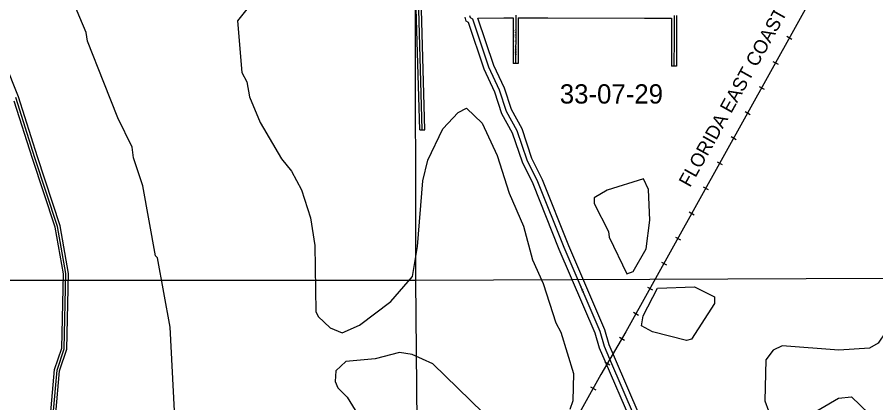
# Model space of a CAD drawing. Extents: x 418523 to 616617, y 1878279 to 2196743.
# Drawn here: x 526595 to 536615, y 2001654 to 2006151 of the extents above; entities that cross this region are included whole.
import ezdxf

# ---------------------------------------------------------------- set-up
doc = ezdxf.new("R2010")
doc.units = 0
for name, color, linetype in [('Level 1', 7, 'Continuous'), ('Level 13', 7, 'Continuous'), ('Level 14', 7, 'Continuous'), ('Level 2', 7, 'Continuous'), ('Level 31', 7, 'Continuous'), ('Level 32', 7, 'Continuous'), ('Level 34', 7, 'Continuous'), ('Level 37', 7, 'Continuous'), ('Level 5', 7, 'Continuous'), ('Level 51', 7, 'Continuous'), ('Level 7', 7, 'Continuous')]:
    doc.layers.add(name, color=color, linetype=linetype)

msp = doc.modelspace()

# ---------------------------------------------------------------- linework, layer by layer
at = {"layer": 'Level 1'}
for p, q in [((531236.045, 2009097.74), (531244.514, 2003083.695)), ((525842.86, 2003085.605), (531244.514, 2003083.695)), ((531244.514, 2003083.695), (536710.32, 2003105.406)), ((531244.514, 2003083.695), (531292.1, 1997848.181))]:
    msp.add_line(p, q, dxfattribs=at)
at = {"layer": 'Level 13'}
for points in [[(533511.034, 2002161.975), (533446.851, 2002310.928), (533397.341, 2002486.016), (532976.08, 2003463.136), (532670.491, 2004231.129), (532546.42, 2004481.747), (532430.904, 2004823.981), (532306.75, 2005049.507), (532224.217, 2005299.986), (532100.208, 2005566.971), (531910.616, 2006126.564), (531885.627, 2006143.014), (531878.103, 2006168.132)], [(535595.616, 1997400.91), (535537.38, 1997434.558), (535521.219, 1997534.617), (535074.542, 1998436.516), (534462.984, 1999906.279), (534363.74, 2000098.259), (534355.717, 2000164.836), (533859.868, 2001325.478), (533810.244, 2001467.471), (533511.034, 2002161.975)]]:
    msp.add_lwpolyline(points, dxfattribs=at)
at = {"layer": 'Level 14'}
for points in [[(533455.93, 2002138.231), (533390.187, 2002290.806), (533340.679, 2002465.888), (532920.644, 2003440.163), (532615.64, 2004206.686), (532490.86, 2004458.74), (532375.763, 2004799.728), (532251.505, 2005025.445), (532168.325, 2005277.885), (532044.422, 2005544.641), (531860.404, 2006087.783), (531834.41, 2006104.895), (531820.625, 2006150.915)], [(533566.137, 2002185.719), (533503.515, 2002331.049), (533454.004, 2002506.142), (533031.515, 2003486.109), (532725.343, 2004255.571), (532601.981, 2004504.756), (532486.045, 2004848.234), (532361.996, 2005073.569), (532280.109, 2005322.087), (532155.994, 2005589.301), (531969.498, 2006139.756)], [(535538.936, 1997364.361), (535482.689, 1997396.861), (535463.429, 1997516.107), (535019.9, 1998411.65), (534408.541, 1999880.933), (534305.466, 2000080.327), (534297.173, 2000149.146), (533803.895, 2001303.769), (533754.3, 2001445.676), (533455.929, 2002138.235)], [(535644.748, 1997441.818), (535592.07, 1997472.256), (535579.008, 1997553.128), (535129.184, 1998461.382), (534517.426, 1999931.625), (534422.015, 2000116.191), (534414.261, 2000180.525), (533915.841, 2001347.186), (533866.187, 2001489.266), (533566.139, 2002185.716)]]:
    msp.add_lwpolyline(points, dxfattribs=at)
at = {"layer": 'Level 31'}
msp.add_line((531322.255, 2004836.472), (531263.27, 2006879.004), dxfattribs=at)
for points in [[(532412.635, 2006174.686), (532412.06, 2006004.13), (532410.898, 2005659.745), (532410.733, 2005611.014)], [(534260.578, 2006169.576), (534259.682, 2005900.104), (534258.622, 2005581.176)], [(527016.249, 2001518.076), (527059.922, 2002034.686), (527144.189, 2002284.589), (527164.39, 2003159.855), (527066.456, 2003710.422), (526802.644, 2004511.776), (526580.021, 2005212.98)]]:
    msp.add_lwpolyline(points, dxfattribs=at)
at = {"layer": 'Level 32'}
for p, q in [((531292.267, 2004835.606), (531233.67, 2006864.694)), ((531352.245, 2004837.338), (531292.871, 2006893.312)), ((532440.733, 2005610.912), (532380.732, 2005611.116)), ((534288.623, 2005581.076), (534228.621, 2005581.276)), ((531292.267, 2004835.606), (531352.245, 2004837.338))]:
    msp.add_line(p, q, dxfattribs=at)
for points in [[(526608.319, 2005222.996), (526451.812, 2005622.87), (526353.38, 2005998.131), (526192.932, 2006442.67), (526173.115, 2006456.008), (526173.291, 2006505.828), (526146.241, 2006524.036), (526129.883, 2006649.196), (526106.047, 2006665.239), (526091.12, 2006938.471), (525965.114, 2007261.368), (525834.106, 2007525.729), (525785.585, 2007850.395), (525634.041, 2008190.661), (525486.153, 2008405.611), (525414.57, 2008705.338), (525415.887, 2009073.599)], [(531969.498, 2006139.756), (532272.41, 2006145.159), (532377.345, 2006144.803), (532382.535, 2006144.786)], [(532382.535, 2006144.786), (532382.06, 2006004.231), (532380.897, 2005659.846), (532380.732, 2005611.116)], [(532442.535, 2006144.582), (532442.06, 2006004.028), (532440.898, 2005659.643), (532440.733, 2005610.912)], [(532442.535, 2006144.583), (532786.624, 2006143.421), (533915.234, 2006139.635), (534190.328, 2006138.717), (534230.477, 2006139.206)], [(534230.477, 2006139.206), (534229.681, 2005900.204), (534228.621, 2005581.276)], [(534290.579, 2006169.476), (534289.683, 2005900.005), (534288.623, 2005581.076)], [(527047.267, 2001528.848), (527089.51, 2002028.541), (527174.076, 2002279.331), (527194.451, 2003162.159), (527095.619, 2003717.776), (526831.19, 2004521.006), (526608.319, 2005222.996)], [(526985.23, 2001507.302), (527030.334, 2002040.831), (527114.301, 2002289.846), (527134.328, 2003157.551), (527037.293, 2003703.067), (526774.098, 2004502.546), (526561.353, 2005172.641)]]:
    msp.add_lwpolyline(points, dxfattribs=at)
at = {"layer": 'Level 37'}
for p, q in [((535577.56, 2005928.286), (535636.407, 2005895.543)), ((535414.75, 2005635.669), (535473.597, 2005602.926)), ((535251.94, 2005343.051), (535310.786, 2005310.309)), ((535089.129, 2005050.435), (535147.976, 2005017.692)), ((534926.318, 2004757.817), (534985.165, 2004725.075)), ((534763.507, 2004465.201), (534822.355, 2004432.459)), ((534600.697, 2004172.584), (534659.545, 2004139.841)), ((534437.886, 2003879.967), (534496.735, 2003847.224)), ((534275.076, 2003587.35), (534333.924, 2003554.607)), ((534112.266, 2003294.733), (534171.114, 2003261.991)), ((533949.455, 2003002.116), (534008.303, 2002969.374)), ((533786.645, 2002709.499), (533845.493, 2002676.756)), ((533622.387, 2002418.576), (533680.488, 2002384.526)), ((533453.054, 2002129.709), (533511.134, 2002095.621)), ((533286.795, 2001838.186), (533345.63, 2001805.421))]:
    msp.add_line(p, q, dxfattribs=at)
msp.add_lwpolyline([(537362.61, 2009067.276), (537362.578, 2009067.22), (533698.855, 2002482.46), (533511.034, 2002161.975), (533405.803, 2001982.678), (530749.293, 1997212.435), (528931.103, 1993948.658), (528882.278, 1993861.185), (526195.875, 1989040.097), (522953.83, 1983223.334), (522677.9, 1982890.496), (521060.633, 1981160.661), (517460.25, 1977310.557), (516681.654, 1976477.815), (516321.654, 1976092.976), (514050.61, 1973665.531), (510059.161, 1969399.716)], dxfattribs=at)
at = {"layer": 'Level 5'}
for points in [[(533708.965, 2003158.676), (533784.056, 2003183.418), (533934.955, 2003449.696), (533977.72, 2003783.014), (533962.223, 2004141.543), (533904.26, 2004266.785), (533478.682, 2004134.776), (533328.33, 2004043.572), (533328.101, 2003976.881), (533493.78, 2003651.206), (533501.922, 2003584.484), (533708.965, 2003158.676)], [(534406.705, 2002381.096), (534006.884, 2002482.444), (533882.04, 2002549.524), (533899.098, 2002666.206), (534066.866, 2002990.766), (534500.426, 2003006.032), (534733.454, 2002888.572), (534733.225, 2002813.541), (534465.085, 2002397.607), (534406.705, 2002381.096)]]:
    msp.add_lwpolyline(points, close=True, dxfattribs=at)
at = {"layer": 'Level 7'}
for points in [[(528442.781, 2001333.337), (528379.97, 2002534.005), (528232.531, 2003343.122), (528207.59, 2003368.193), (528060.173, 2004185.651), (527952.845, 2004511.127), (527936.562, 2004636.2), (527770.952, 2004978.546), (527605.561, 2005387.554), (527415.388, 2005871.683), (527399.046, 2005971.786), (527250.096, 2006322.372), (527100.899, 2006581.286), (526894.015, 2007057.146), (526719.906, 2007349.48), (526678.683, 2007491.323), (526347.572, 2008226.006)], [(529443.016, 2006457.032), (529166.775, 2006107.781), (529214.867, 2005507.396), (529272.86, 2005398.835), (529305.655, 2005223.671), (529429.722, 2004923.136), (529678.445, 2004497.198), (529794.691, 2004355.086)], [(529794.691, 2004355.086), (529910.717, 2004137.982), (530018.015, 2003812.506), (530066.983, 2003487.219), (530081.176, 2002720.241), (530106.028, 2002661.79), (530247.284, 2002527.958), (530388.838, 2002469.138), (530589.201, 2002560.183), (530956.885, 2002834.114), (531207.926, 2003125.064), (531267.391, 2003474.993), (531328.22, 2004241.742), (531387.366, 2004483.339), (531563.605, 2004849.55), (531739.285, 2005040.726), (531839.486, 2005090.419), (532022.324, 2004914.767), (532196.185, 2004539.071), (532336.465, 2004096.791), (532501.956, 2003712.765), (532609.055, 2003320.626), (532733.214, 2003045.101), (532881.805, 2002586.112), (532939.798, 2002477.571), (533088.28, 2001993.571), (533078.935, 2001676.823), (533045.266, 2001576.891)], [(537344.313, 2003413.771), (537044.975, 2003614.718), (536944.904, 2003598.376), (536844.573, 2003506.963), (536785.833, 2003390.45), (536825.455, 2002756.756), (536732.878, 2002481.957), (536640.748, 2002348.863), (536540.517, 2002290.841), (536181.989, 2002267.006), (535523.582, 2002319.149), (535415.04, 2002269.496), (535331.29, 2002153.042), (535321.419, 2001677.901), (535362.741, 2001561.069)], [(532177.699, 2001396.295), (531446.38, 2002107.243), (531204.982, 2002216.402), (531054.998, 2002241.901), (530771.332, 2002167.786), (530429.445, 2002135.551), (530312.374, 2002027.577), (530303.615, 2001902.534), (530336.728, 2001827.402), (530444.742, 2001718.671), (530569.169, 2001518.208)], [(535653.991, 2001401.729), (536180.189, 2001708.472), (536330.282, 2001724.655), (536538.04, 2001523.892)]]:
    msp.add_lwpolyline(points, dxfattribs=at)

# ---------------------------------------------------------------- texts
at = {"layer": 'Level 2'}
msp.add_text('33-07-29', height=225, dxfattribs=at).set_placement((532926.881, 2005143.541))
at = {"layer": 'Level 34'}
for s, rotation, p in [('BONAFEDE ROAD', 89.8055889, (532423.555, 2005707.171)), ('I- 95', 293.3211722, (533161.079, 2003002.455))]:
    msp.add_text(s, height=25, rotation=rotation, dxfattribs=at).set_placement(p)
at = {"layer": 'Level 51'}
msp.add_text('FLORIDA EAST COAST RAILROAD', height=160, rotation=60.9077389, dxfattribs=at).set_placement((534446.035, 2004157.541))

doc.saveas('drawing.dxf')
